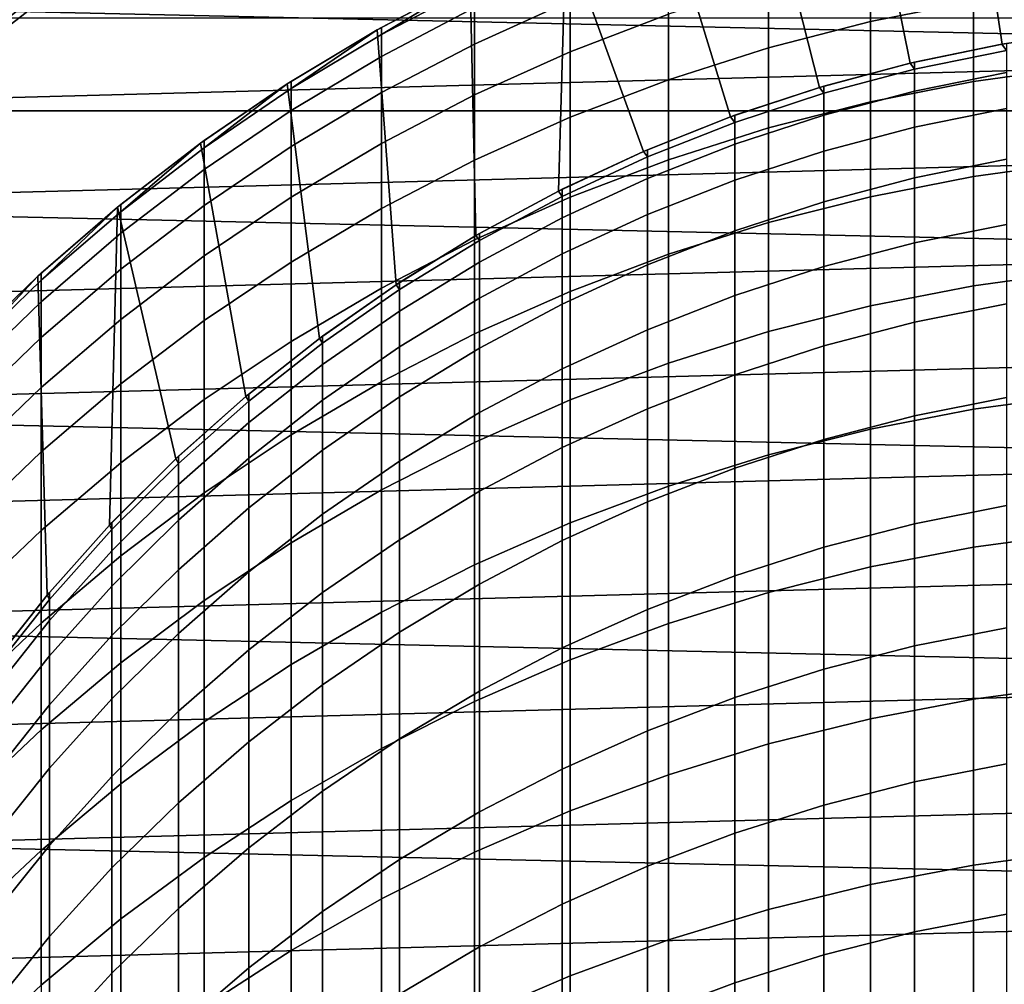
# Model space of a CAD drawing. Header units: metres. Extents: x -28 to 70, y -218 to 28.
# Tile 285 of 463: x -7.2 to -1.58, y 3.69 to 9.2. Entities that reach past the tile are written whole.
import ezdxf

# ---------------------------------------------------------------- set-up
doc = ezdxf.new("R2010")
doc.units = ezdxf.units.M
doc.layers.add('solid_10_261_432_XXX', color=7, linetype='CONTINUOUS')

msp = doc.modelspace()

# ---------------------------------------------------------------- linework, layer by layer
at = {"layer": 'solid_10_261_432_XXX'}
for points in [[(-25.28702, 10.80817, -5), (25.74646, 9.662806, -5), (26.154049, 8.497979, -5), (-25.74646, 9.662806, -5)], [(-1.068092, 9.137789, 235.800003), (-1.5975, 9.060243, 235.800003), (-1.790391, 10.346231, 235.800003), (-1.196975, 10.43155, 235.800003)], [(-1.5975, 9.060243, 235.800003), (-2.121712, 8.952003, 235.800003), (-2.378282, 10.227109, 235.800003), (-1.790391, 10.346231, 235.800003)], [(-2.121712, 8.952003, 235.800003), (-2.638545, 8.813518, 235.800003), (-2.958127, 10.074696, 235.800003), (-2.378282, 10.227109, 235.800003)], [(-2.638545, 8.813518, 235.800003), (-3.146645, 8.64515, 235.800003), (-3.52855, 9.889355, 235.800003), (-2.958127, 10.074696, 235.800003)], [(-3.146645, 8.64515, 235.800003), (-3.643899, 8.447603, 235.800003), (-4.087319, 9.671807, 235.800003), (-3.52855, 9.889355, 235.800003)], [(-7.370589, 9.469658, 194), (-7.106839, 9.669166, 194), (-6.930024, 9.42681, 194), (-7.438871, 9.030681, 194)], [(-4.128985, 8.221401, 235.800003), (-4.6, 7.967434, 235.800003), (-4.63283, 9.422679, 235.800003), (-4.087319, 9.671807, 235.800003)], [(-3.643899, 8.447603, 235.800003), (-4.128985, 8.221401, 235.800003), (-4.087319, 9.671807, 235.800003)], [(-2.348998, 9.564831, 397.926636), (-2.348998, 9.189088, 400.94101), (-1.760336, 9.305486, 400.957153), (-1.760336, 9.681629, 397.939545)], [(-25.74646, 9.662806, -5), (26.154049, 8.497979, -5), (26.508976, 7.316027, -5), (-26.154049, 8.497979, -5)], [(-7.070193, 9.619344, 193.882446), (-7.589365, 9.215257, 193.882446), (-7.572914, 9.19528, 193.911987), (-7.054867, 9.598493, 193.911987)], [(-7.054867, 9.598493, 193.911987), (-7.572914, 9.19528, 193.911987), (-7.554148, 9.172495, 193.937912), (-7.037385, 9.574708, 193.937912)], [(-7.037385, 9.574708, 193.937912), (-7.554148, 9.172495, 193.937912), (-7.533391, 9.147291, 193.959747), (-7.018048, 9.548399, 193.959747)], [(-2.929983, 9.414787, 397.910034), (-2.929983, 9.039559, 400.920288), (-2.348998, 9.189088, 400.94101), (-2.348998, 9.564831, 397.926636)], [(-7.018048, 9.548399, 193.959747), (-7.533391, 9.147291, 193.959747), (-7.510998, 9.120101, 193.977127), (-6.997187, 9.520016, 193.977127)], [(-6.997187, 9.520016, 193.977127), (-7.510998, 9.120101, 193.977127), (-7.487353, 9.09139, 193.989761), (-6.97516, 9.490047, 193.989761)], [(-4.608047, 9.268649, 391.828522), (-4.608047, 9.061049, 394.837067), (-4.061356, 9.308114, 394.857513), (-4.061356, 9.516185, 391.842163)], [(-4.061356, 9.308114, 394.857513), (-4.061356, 9.017036, 397.865997), (-3.501391, 9.231991, 397.889801), (-3.501391, 9.523643, 394.875397)], [(-6.97516, 9.490047, 193.989761), (-7.487353, 9.09139, 193.989761), (-7.462862, 9.061651, 193.997437), (-6.952343, 9.459003, 193.997437)], [(-7.438871, 9.030681, 194), (-6.930024, 9.42681, 194), (-6.952343, 9.459003, 193.997437), (-7.462862, 9.061651, 193.997437)], [(-5.139678, 9.156075, 385.799988), (-4.632822, 9.422684, 385.799988), (-4.63283, 9.422679, 235.800003), (-5.163232, 9.142815, 235.800003)], [(-4.6, 7.967434, 235.800003), (-5.05545, 7.686507, 235.800003), (-5.163232, 9.142815, 235.800003), (-4.63283, 9.422679, 235.800003)], [(-4.608047, 9.393272, 388.815399), (-4.608047, 9.434824, 385.799988), (-4.632822, 9.422684, 385.799988), (-5.139678, 9.114629, 388.807709)], [(-5.139678, 9.114629, 388.807709), (-4.632822, 9.422684, 385.799988), (-5.139678, 9.156075, 385.799988)], [(-5.139678, 9.114629, 388.807709), (-5.139678, 8.990323, 391.813171), (-4.608047, 9.268649, 391.828522), (-4.608047, 9.393272, 388.815399)], [(-3.501391, 9.231991, 397.889801), (-3.501391, 8.857389, 400.89502), (-2.929983, 9.039559, 400.920288), (-2.929983, 9.414787, 397.910034)], [(-1.760336, 9.305486, 400.957153), (-1.760336, 8.846338, 403.963226), (-1.16592, 8.928877, 403.97702), (-1.16592, 9.388373, 400.968658)], [(-4.608047, 9.061049, 394.837067), (-4.608047, 8.770629, 397.838745), (-4.061356, 9.017036, 397.865997), (-4.061356, 9.308114, 394.857513)], [(-2.348998, 9.189088, 400.94101), (-2.348998, 8.73043, 403.943909), (-1.760336, 8.846338, 403.963226), (-1.760336, 9.305486, 400.957153)], [(-5.139678, 8.990323, 391.813171), (-5.139678, 8.783252, 394.814026), (-4.608047, 9.061049, 394.837067), (-4.608047, 9.268649, 391.828522)], [(-4.061356, 9.017036, 397.865997), (-4.061356, 8.643173, 400.865326), (-3.501391, 8.857389, 400.89502), (-3.501391, 9.231991, 397.889801)], [(9.596316, 9.20873, 235.5), (-9.596246, 9.208803, 235.5), (-10.076961, 8.680141, 235.5)], [(10.077027, 8.680064, 235.5), (9.596316, 9.20873, 235.5), (-10.076961, 8.680141, 235.5)], [(-2.929983, 9.039559, 400.920288), (-2.929983, 8.581529, 403.919067), (-2.348998, 8.73043, 403.943909), (-2.348998, 9.189088, 400.94101)], [(-5.163196, 9.142834, 385.799988), (-5.163232, 9.142815, 235.800003), (-5.676692, 8.833184, 235.800003), (-5.65451, 8.847402, 385.799988)], [(-5.05545, 7.686507, 235.800003), (-5.493889, 7.379511, 235.800003), (-5.676692, 8.833184, 235.800003), (-5.163232, 9.142815, 235.800003)], [(-5.139678, 9.114629, 388.807709), (-5.139678, 9.156075, 385.799988), (-5.163196, 9.142834, 385.799988), (-5.65451, 8.806073, 388.799225)], [(-5.65451, 8.806073, 388.799225), (-5.163196, 9.142834, 385.799988), (-5.65451, 8.847402, 385.799988)], [(-5.65451, 8.806073, 388.799225), (-5.65451, 8.682118, 391.796173), (-5.139678, 8.990323, 391.813171), (-5.139678, 9.114629, 388.807709)], [(-5.163196, 9.142834, 385.799988), (-5.139678, 9.156075, 385.799988), (-5.163232, 9.142815, 235.800003)], [(-1.597563, 9.060231, 385.799988), (-1.5975, 9.060243, 235.800003), (-1.068092, 9.137789, 235.800003), (-1.571201, 9.06484, 385.799988)], [(-5.139678, 8.783252, 394.814026), (-5.139678, 8.493571, 397.808075), (-4.608047, 8.770629, 397.838745), (-4.608047, 9.061049, 394.837067)], [(-2.096138, 8.958025, 385.799988), (-2.121666, 8.952013, 385.799988), (-2.121712, 8.952003, 235.800003), (-1.5975, 9.060243, 235.800003)], [(-1.597563, 9.060231, 385.799988), (-2.096138, 8.958025, 385.799988), (-1.5975, 9.060243, 235.800003)], [(-2.096138, 8.916654, 388.802277), (-2.096138, 8.958025, 385.799988), (-1.597563, 9.060231, 385.799988), (-1.571201, 9.023429, 388.805206)], [(-1.571201, 9.023429, 388.805206), (-1.597563, 9.060231, 385.799988), (-1.571201, 9.06484, 385.799988)], [(-4.608047, 8.770629, 397.838745), (-4.608047, 8.39761, 400.831268), (-4.061356, 8.643173, 400.865326), (-4.061356, 9.017036, 397.865997)], [(-3.501391, 8.857389, 400.89502), (-3.501391, 8.400124, 403.888794), (-2.929983, 8.581529, 403.919067), (-2.929983, 9.039559, 400.920288)], [(-1.571201, 9.023429, 388.805206), (-1.571201, 8.899227, 391.808136), (-2.096138, 8.792574, 391.802246), (-2.096138, 8.916654, 388.802277)], [(-5.65451, 8.682118, 391.796173), (-5.65451, 8.475633, 394.788544), (-5.139678, 8.783252, 394.814026), (-5.139678, 8.990323, 391.813171)], [(-2.63859, 8.813503, 385.799988), (-2.638545, 8.813518, 235.800003), (-2.121712, 8.952003, 235.800003), (-2.613968, 8.820837, 385.799988)], [(-2.121666, 8.952013, 385.799988), (-2.613968, 8.820837, 385.799988), (-2.121712, 8.952003, 235.800003)], [(-2.613968, 8.779519, 388.798492), (-2.613968, 8.820837, 385.799988), (-2.121666, 8.952013, 385.799988), (-2.096138, 8.916654, 388.802277)], [(-2.096138, 8.916654, 388.802277), (-2.121666, 8.952013, 385.799988), (-2.096138, 8.958025, 385.799988)], [(-2.096138, 8.916654, 388.802277), (-2.096138, 8.792574, 391.802246), (-2.613968, 8.655595, 391.794708), (-2.613968, 8.779519, 388.798492)], [(-1.571201, 8.899227, 391.808136), (-1.571201, 8.692328, 394.806488), (-2.096138, 8.585877, 394.797668), (-2.096138, 8.792574, 391.802246)], [(-1.760336, 8.846338, 403.963226), (-1.760336, 8.304534, 406.955536), (-1.16592, 8.386662, 406.971588), (-1.16592, 8.928877, 403.97702)], [(-5.493889, 7.379511, 235.800003), (-5.913597, 7.04765, 235.800003), (-6.171822, 8.494623, 235.800003), (-5.676692, 8.833184, 235.800003)], [(-6.150862, 8.509811, 385.799988), (-5.676729, 8.833162, 385.799988), (-5.676692, 8.833184, 235.800003), (-6.171822, 8.494623, 235.800003)], [(-5.65451, 8.806073, 388.799225), (-5.65451, 8.847402, 385.799988), (-5.676729, 8.833162, 385.799988), (-6.150862, 8.468611, 388.789917)], [(-6.150862, 8.468611, 388.789917), (-5.676729, 8.833162, 385.799988), (-6.150862, 8.509811, 385.799988)], [(-5.676729, 8.833162, 385.799988), (-5.65451, 8.847402, 385.799988), (-5.676692, 8.833184, 235.800003)], [(-4.061356, 8.643173, 400.865326), (-4.061356, 8.186807, 403.85318), (-3.501391, 8.400124, 403.888794), (-3.501391, 8.857389, 400.89502)], [(-2.348998, 8.73043, 403.943909), (-2.348998, 8.189201, 406.933014), (-1.760336, 8.304534, 406.955536), (-1.760336, 8.846338, 403.963226)], [(-6.150862, 8.468611, 388.789917), (-6.150862, 8.345041, 391.777557), (-5.65451, 8.682118, 391.796173), (-5.65451, 8.806073, 388.799225)], [(-5.65451, 8.475633, 394.788544), (-5.65451, 8.186771, 397.774109), (-5.139678, 8.493571, 397.808075), (-5.139678, 8.783252, 394.814026)], [(-5.139678, 8.493571, 397.808075), (-5.139678, 8.121503, 400.792969), (-4.608047, 8.39761, 400.831268), (-4.608047, 8.770629, 397.838745)], [(-3.122935, 8.653744, 385.799988), (-3.146585, 8.645172, 385.799988), (-3.146645, 8.64515, 235.800003), (-2.638545, 8.813518, 235.800003)], [(-2.63859, 8.813503, 385.799988), (-3.122935, 8.653744, 385.799988), (-2.638545, 8.813518, 235.800003)], [(-3.122935, 8.612489, 388.793884), (-3.122935, 8.653744, 385.799988), (-2.63859, 8.813503, 385.799988), (-2.613968, 8.779519, 388.798492)], [(-2.613968, 8.779519, 388.798492), (-2.613968, 8.655595, 391.794708), (-3.122935, 8.488754, 391.785492), (-3.122935, 8.612489, 388.793884)], [(-2.613968, 8.779519, 388.798492), (-2.63859, 8.813503, 385.799988), (-2.613968, 8.820837, 385.799988)], [(-2.096138, 8.792574, 391.802246), (-2.096138, 8.585877, 394.797668), (-2.613968, 8.449159, 394.786346), (-2.613968, 8.655595, 391.794708)], [(-2.929983, 8.581529, 403.919067), (-2.929983, 8.041042, 406.904053), (-2.348998, 8.189201, 406.933014), (-2.348998, 8.73043, 403.943909)], [(10.077027, 8.680064, 235.5), (-10.528621, 8.126385, 235.5), (-10.949876, 7.549186, 235.5), (10.528684, 8.126303, 235.5)], [(10.077027, 8.680064, 235.5), (-10.076961, 8.680141, 235.5), (-10.528621, 8.126385, 235.5)], [(-6.150862, 8.345041, 391.777557), (-6.150862, 8.139195, 394.760681), (-5.65451, 8.475633, 394.788544), (-5.65451, 8.682118, 391.796173)], [(-2.613968, 8.655595, 391.794708), (-2.613968, 8.449159, 394.786346), (-3.122935, 8.282636, 394.772552), (-3.122935, 8.488754, 391.785492)], [(-1.571201, 8.692328, 394.806488), (-1.571201, 8.40289, 397.798035), (-2.096138, 8.296723, 397.786285), (-2.096138, 8.585877, 394.797668)], [(-4.608047, 8.39761, 400.831268), (-4.608047, 7.942276, 403.812378), (-4.061356, 8.186807, 403.85318), (-4.061356, 8.643173, 400.865326)], [(-3.621314, 8.45731, 385.799988), (-3.643934, 8.447588, 385.799988), (-3.643899, 8.447603, 235.800003), (-3.146645, 8.64515, 235.800003)], [(-3.146585, 8.645172, 385.799988), (-3.621314, 8.45731, 385.799988), (-3.146645, 8.64515, 235.800003)], [(-3.621314, 8.416129, 388.788483), (-3.621314, 8.45731, 385.799988), (-3.146585, 8.645172, 385.799988), (-3.122935, 8.612489, 388.793884)], [(-3.122935, 8.612489, 388.793884), (-3.122935, 8.488754, 391.785492), (-3.621314, 8.292619, 391.774658), (-3.621314, 8.416129, 388.788483)], [(-3.122935, 8.612489, 388.793884), (-3.146585, 8.645172, 385.799988), (-3.122935, 8.653744, 385.799988)], [(-3.501391, 8.400124, 403.888794), (-3.501391, 7.86054, 406.868805), (-2.929983, 8.041042, 406.904053), (-2.929983, 8.581529, 403.919067)], [(-2.096138, 8.585877, 394.797668), (-2.096138, 8.296723, 397.786285), (-2.613968, 8.160369, 397.771179), (-2.613968, 8.449159, 394.786346)], [(-26.154049, 8.497979, -5), (26.508976, 7.316027, -5), (26.810513, 6.119348, -5), (-26.508976, 7.316027, -5)], [(-6.171745, 8.494678, 385.799988), (-6.171822, 8.494623, 235.800003), (-6.646562, 8.128542, 235.800003), (-6.627111, 8.144409, 385.799988)], [(-5.913597, 7.04765, 235.800003), (-6.313457, 6.691805, 235.800003), (-6.646562, 8.128542, 235.800003), (-6.171822, 8.494623, 235.800003)], [(-6.150862, 8.468611, 388.789917), (-6.150862, 8.509811, 385.799988), (-6.171745, 8.494678, 385.799988), (-6.627111, 8.103348, 388.779846)], [(-6.627111, 8.103348, 388.779846), (-6.171745, 8.494678, 385.799988), (-6.627111, 8.144409, 385.799988)], [(-6.171745, 8.494678, 385.799988), (-6.150862, 8.509811, 385.799988), (-6.171822, 8.494623, 235.800003)], [(-5.65451, 8.186771, 397.774109), (-5.65451, 7.815755, 400.75058), (-5.139678, 8.121503, 400.792969), (-5.139678, 8.493571, 397.808075)], [(-3.122935, 8.488754, 391.785492), (-3.122935, 8.282636, 394.772552), (-3.621314, 8.086873, 394.756348), (-3.621314, 8.292619, 391.774658)], [(-6.627111, 8.103348, 388.779846), (-6.627111, 7.980194, 391.757446), (-6.150862, 8.345041, 391.777557), (-6.150862, 8.468611, 388.789917)], [(-6.150862, 8.139195, 394.760681), (-6.150862, 7.851231, 397.736969), (-5.65451, 8.186771, 397.774109), (-5.65451, 8.475633, 394.788544)], [(-4.107415, 8.232202, 385.799988), (-4.128953, 8.22142, 385.799988), (-4.128985, 8.221401, 235.800003), (-3.643899, 8.447603, 235.800003)], [(-3.643934, 8.447588, 385.799988), (-4.107415, 8.232202, 385.799988), (-3.643899, 8.447603, 235.800003)], [(-4.107415, 8.191107, 388.782257), (-4.107415, 8.232202, 385.799988), (-3.643934, 8.447588, 385.799988), (-3.621314, 8.416129, 388.788483)], [(-3.621314, 8.416129, 388.788483), (-3.643934, 8.447588, 385.799988), (-3.621314, 8.45731, 385.799988)], [(-2.613968, 8.449159, 394.786346), (-2.613968, 8.160369, 397.771179), (-3.122935, 7.994289, 397.752808), (-3.122935, 8.282636, 394.772552)], [(-5.139678, 8.121503, 400.792969), (-5.139678, 7.667328, 403.76651), (-4.608047, 7.942276, 403.812378), (-4.608047, 8.39761, 400.831268)], [(-3.621314, 8.416129, 388.788483), (-3.621314, 8.292619, 391.774658), (-4.107415, 8.067853, 391.762268), (-4.107415, 8.191107, 388.782257)], [(-4.061356, 8.186807, 403.85318), (-4.061356, 7.648285, 406.827332), (-3.501391, 7.86054, 406.868805), (-3.501391, 8.400124, 403.888794)], [(-1.571201, 8.40289, 397.798035), (-1.571201, 8.031133, 400.780457), (-2.096138, 7.92533, 400.765778), (-2.096138, 8.296723, 397.786285)], [(-1.760336, 8.304534, 406.955536), (-1.760336, 7.680484, 409.931763), (-1.16592, 7.762139, 409.950073), (-1.16592, 8.386662, 406.971588)], [(-6.627111, 7.980194, 391.757446), (-6.627111, 7.775041, 394.730499), (-6.150862, 8.139195, 394.760681), (-6.150862, 8.345041, 391.777557)], [(-3.621314, 8.292619, 391.774658), (-3.621314, 8.086873, 394.756348), (-4.107415, 7.862534, 394.737732), (-4.107415, 8.067853, 391.762268)], [(-3.122935, 8.282636, 394.772552), (-3.122935, 7.994289, 397.752808), (-3.621314, 7.799047, 397.731201), (-3.621314, 8.086873, 394.756348)], [(-2.096138, 8.296723, 397.786285), (-2.096138, 7.92533, 400.765778), (-2.613968, 7.789443, 400.746918), (-2.613968, 8.160369, 397.771179)], [(-2.348998, 8.189201, 406.933014), (-2.348998, 7.565817, 409.906067), (-1.760336, 7.680484, 409.931763), (-1.760336, 8.304534, 406.955536)], [(-4.57959, 7.979183, 385.799988), (-4.6, 7.967434, 385.799988), (-4.6, 7.967434, 235.800003), (-4.128985, 8.221401, 235.800003)], [(-4.128953, 8.22142, 385.799988), (-4.57959, 7.979183, 385.799988), (-4.128985, 8.221401, 235.800003)], [(-4.57959, 7.938184, 388.775299), (-4.57959, 7.979183, 385.799988), (-4.128953, 8.22142, 385.799988), (-4.107415, 8.191107, 388.782257)], [(-4.107415, 8.191107, 388.782257), (-4.128953, 8.22142, 385.799988), (-4.107415, 8.232202, 385.799988)], [(-6.150862, 7.851231, 397.736969), (-6.150862, 7.481365, 400.704224), (-5.65451, 7.815755, 400.75058), (-5.65451, 8.186771, 397.774109)], [(-4.608047, 7.942276, 403.812378), (-4.608047, 7.404971, 406.779816), (-4.061356, 7.648285, 406.827332), (-4.061356, 8.186807, 403.85318)], [(-4.107415, 8.191107, 388.782257), (-4.107415, 8.067853, 391.762268), (-4.57959, 7.815218, 391.748322), (-4.57959, 7.938184, 388.775299)], [(-2.613968, 8.160369, 397.771179), (-2.613968, 7.789443, 400.746918), (-3.122935, 7.623933, 400.723969), (-3.122935, 7.994289, 397.752808)], [(-2.929983, 8.041042, 406.904053), (-2.929983, 7.418511, 409.873047), (-2.348998, 7.565817, 409.906067), (-2.348998, 8.189201, 406.933014)], [(10.528684, 8.126303, 235.5), (-10.949876, 7.549186, 235.5), (-11.339507, 6.950221, 235.5), (10.949935, 7.549101, 235.5)], [(-6.691805, 6.313457, 235.800003), (-7.04765, 5.913597, 235.800003), (-7.099901, 7.73572, 235.800003), (-6.646562, 8.128542, 235.800003)], [(-7.0817, 7.752388, 385.799988), (-6.646631, 8.128487, 385.799988), (-6.646562, 8.128542, 235.800003), (-7.099901, 7.73572, 235.800003)], [(-6.627111, 8.103348, 388.779846), (-6.627111, 8.144409, 385.799988), (-6.646631, 8.128487, 385.799988), (-7.0817, 7.711475, 388.769043)], [(-7.0817, 7.711475, 388.769043), (-6.646631, 8.128487, 385.799988), (-7.0817, 7.752388, 385.799988)], [(-7.0817, 7.711475, 388.769043), (-7.0817, 7.588768, 391.73584), (-6.627111, 7.980194, 391.757446), (-6.627111, 8.103348, 388.779846)], [(-6.313457, 6.691805, 235.800003), (-6.691805, 6.313457, 235.800003), (-6.646562, 8.128542, 235.800003)], [(-6.646631, 8.128487, 385.799988), (-6.627111, 8.144409, 385.799988), (-6.646562, 8.128542, 235.800003)], [(-6.627111, 7.775041, 394.730499), (-6.627111, 7.488046, 397.696777), (-6.150862, 7.851231, 397.736969), (-6.150862, 8.139195, 394.760681)], [(-5.65451, 7.815755, 400.75058), (-5.65451, 7.362864, 403.715698), (-5.139678, 7.667328, 403.76651), (-5.139678, 8.121503, 400.792969)], [(-4.107415, 8.067853, 391.762268), (-4.107415, 7.862534, 394.737732), (-4.57959, 7.610379, 394.716858), (-4.57959, 7.815218, 391.748322)], [(-3.621314, 8.086873, 394.756348), (-3.621314, 7.799047, 397.731201), (-4.107415, 7.575305, 397.706421), (-4.107415, 7.862534, 394.737732)], [(-3.501391, 7.86054, 406.868805), (-3.501391, 7.239049, 409.832825), (-2.929983, 7.418511, 409.873047), (-2.929983, 8.041042, 406.904053)], [(-7.0817, 7.588768, 391.73584), (-7.0817, 7.384359, 394.69812), (-6.627111, 7.775041, 394.730499), (-6.627111, 7.980194, 391.757446)], [(-3.122935, 7.994289, 397.752808), (-3.122935, 7.623933, 400.723969), (-3.621314, 7.42936, 400.696991), (-3.621314, 7.799047, 397.731201)], [(-1.571201, 8.031133, 400.780457), (-1.571201, 7.577338, 403.751495), (-2.096138, 7.471979, 403.733887), (-2.096138, 7.92533, 400.765778)], [(-5.139678, 7.667328, 403.76651), (-5.139678, 7.131393, 406.726379), (-4.608047, 7.404971, 406.779816), (-4.608047, 7.942276, 403.812378)], [(-5.036238, 7.699111, 385.799988), (-5.055482, 7.686488, 385.799988), (-5.05545, 7.686507, 235.800003), (-4.6, 7.967434, 235.800003)], [(-4.6, 7.967434, 385.799988), (-5.036238, 7.699111, 385.799988), (-4.6, 7.967434, 235.800003)], [(-5.036238, 7.658218, 388.767578), (-5.036238, 7.699111, 385.799988), (-4.6, 7.967434, 385.799988), (-4.57959, 7.938184, 388.775299)], [(-4.57959, 7.938184, 388.775299), (-4.57959, 7.815218, 391.748322), (-5.036238, 7.535572, 391.73291), (-5.036238, 7.658218, 388.767578)], [(-4.57959, 7.938184, 388.775299), (-4.6, 7.967434, 385.799988), (-4.57959, 7.979183, 385.799988)], [(-2.096138, 7.92533, 400.765778), (-2.096138, 7.471979, 403.733887), (-2.613968, 7.336663, 403.711334), (-2.613968, 7.789443, 400.746918)], [(-6.627111, 7.488046, 397.696777), (-6.627111, 7.119425, 400.654022), (-6.150862, 7.481365, 400.704224), (-6.150862, 7.851231, 397.736969)], [(-6.150862, 7.481365, 400.704224), (-6.150862, 7.029879, 403.660126), (-5.65451, 7.362864, 403.715698), (-5.65451, 7.815755, 400.75058)], [(-4.57959, 7.815218, 391.748322), (-4.57959, 7.610379, 394.716858), (-5.036238, 7.331264, 394.693726), (-5.036238, 7.535572, 391.73291)], [(-4.107415, 7.862534, 394.737732), (-4.107415, 7.575305, 397.706421), (-4.57959, 7.323822, 397.678589), (-4.57959, 7.610379, 394.716858)], [(-4.061356, 7.648285, 406.827332), (-4.061356, 7.028018, 409.785553), (-3.501391, 7.239049, 409.832825), (-3.501391, 7.86054, 406.868805)], [(-7.0817, 7.384359, 394.69812), (-7.0817, 7.098404, 397.653656), (-6.627111, 7.488046, 397.696777), (-6.627111, 7.775041, 394.730499)], [(-3.621314, 7.799047, 397.731201), (-3.621314, 7.42936, 400.696991), (-4.107415, 7.206386, 400.666077), (-4.107415, 7.575305, 397.706421)], [(-2.613968, 7.789443, 400.746918), (-2.613968, 7.336663, 403.711334), (-3.122935, 7.171848, 403.683807), (-3.122935, 7.623933, 400.723969)], [(-1.760336, 7.680484, 409.931763), (-1.760336, 6.974664, 412.889679), (-1.16592, 7.055784, 412.910217), (-1.16592, 7.762139, 409.950073)], [(-7.099836, 7.735782, 385.799988), (-7.099901, 7.73572, 235.800003), (-7.529831, 7.317898, 235.800003), (-7.513144, 7.33503, 385.799988)], [(-7.04765, 5.913597, 235.800003), (-7.379511, 5.493889, 235.800003), (-7.529831, 7.317898, 235.800003), (-7.099901, 7.73572, 235.800003)], [(-7.0817, 7.711475, 388.769043), (-7.0817, 7.752388, 385.799988), (-7.099836, 7.735782, 385.799988), (-7.513144, 7.294275, 388.757538)], [(-7.513144, 7.294275, 388.757538), (-7.099836, 7.735782, 385.799988), (-7.513144, 7.33503, 385.799988)], [(-7.513144, 7.294275, 388.757538), (-7.513144, 7.172043, 391.71286), (-7.0817, 7.588768, 391.73584), (-7.0817, 7.711475, 388.769043)], [(-7.099836, 7.735782, 385.799988), (-7.0817, 7.752388, 385.799988), (-7.099901, 7.73572, 235.800003)], [(-5.65451, 7.362864, 403.715698), (-5.65451, 6.828444, 406.667206), (-5.139678, 7.131393, 406.726379), (-5.139678, 7.667328, 403.76651)], [(-5.475811, 7.392935, 385.799988), (-5.493859, 7.379533, 385.799988), (-5.493889, 7.379511, 235.800003), (-5.05545, 7.686507, 235.800003)], [(-5.055482, 7.686488, 385.799988), (-5.475811, 7.392935, 385.799988), (-5.05545, 7.686507, 235.800003)], [(-5.475811, 7.352159, 388.759155), (-5.475811, 7.392935, 385.799988), (-5.055482, 7.686488, 385.799988), (-5.036238, 7.658218, 388.767578)], [(-5.036238, 7.658218, 388.767578), (-5.036238, 7.535572, 391.73291), (-5.475811, 7.229861, 391.716034), (-5.475811, 7.352159, 388.759155)], [(-5.036238, 7.658218, 388.767578), (-5.055482, 7.686488, 385.799988), (-5.036238, 7.699111, 385.799988)], [(-4.608047, 7.404971, 406.779816), (-4.608047, 6.786105, 409.731323), (-4.061356, 7.028018, 409.785553), (-4.061356, 7.648285, 406.827332)], [(-2.348998, 7.565817, 409.906067), (-2.348998, 6.860748, 412.860809), (-1.760336, 6.974664, 412.889679), (-1.760336, 7.680484, 409.931763)], [(-7.513144, 7.172043, 391.71286), (-7.513144, 6.968426, 394.663666), (-7.0817, 7.384359, 394.69812), (-7.0817, 7.588768, 391.73584)], [(-4.57959, 7.610379, 394.716858), (-4.57959, 7.323822, 397.678589), (-5.036238, 7.04545, 397.647797), (-5.036238, 7.331264, 394.693726)], [(-3.122935, 7.623933, 400.723969), (-3.122935, 7.171848, 403.683807), (-3.621314, 6.978093, 403.651489), (-3.621314, 7.42936, 400.696991)], [(10.949935, 7.549101, 235.5), (-11.339507, 6.950221, 235.5), (-11.696429, 6.331155, 235.5), (11.33956, 6.950134, 235.5)], [(-5.036238, 7.535572, 391.73291), (-5.036238, 7.331264, 394.693726), (-5.475811, 7.026134, 394.668427), (-5.475811, 7.229861, 391.716034)], [(-4.107415, 7.575305, 397.706421), (-4.107415, 7.206386, 400.666077), (-4.57959, 6.955765, 400.631317), (-4.57959, 7.323822, 397.678589)], [(-2.929983, 7.418511, 409.873047), (-2.929983, 6.714408, 412.823761), (-2.348998, 6.860748, 412.860809), (-2.348998, 7.565817, 409.906067)], [(-1.571201, 7.577338, 403.751495), (-1.571201, 7.04185, 406.708893), (-2.096138, 6.937016, 406.688416), (-2.096138, 7.471979, 403.733887)], [(-7.0817, 7.098404, 397.653656), (-7.0817, 6.73112, 400.600159), (-6.627111, 7.119425, 400.654022), (-6.627111, 7.488046, 397.696777)], [(-6.627111, 7.119425, 400.654022), (-6.627111, 6.66946, 403.599976), (-6.150862, 7.029879, 403.660126), (-6.150862, 7.481365, 400.704224)], [(-3.621314, 7.42936, 400.696991), (-3.621314, 6.978093, 403.651489), (-4.107415, 6.756055, 403.614441), (-4.107415, 7.206386, 400.666077)], [(-3.501391, 7.239049, 409.832825), (-3.501391, 6.536123, 412.778625), (-2.929983, 6.714408, 412.823761), (-2.929983, 7.418511, 409.873047)], [(-2.096138, 7.471979, 403.733887), (-2.096138, 6.937016, 406.688416), (-2.613968, 6.802373, 406.662109), (-2.613968, 7.336663, 403.711334)], [(-7.513144, 6.968426, 394.663666), (-7.513144, 6.683578, 397.607727), (-7.0817, 7.098404, 397.653656), (-7.0817, 7.384359, 394.69812)], [(-6.150862, 7.029879, 403.660126), (-6.150862, 6.497117, 406.602478), (-5.65451, 6.828444, 406.667206), (-5.65451, 7.362864, 403.715698)], [(-5.913646, 7.047609, 385.799988), (-5.913597, 7.04765, 235.800003), (-5.493889, 7.379511, 235.800003), (-5.896819, 7.061695, 385.799988)], [(-5.493859, 7.379533, 385.799988), (-5.896819, 7.061695, 385.799988), (-5.493889, 7.379511, 235.800003)], [(-5.896819, 7.021044, 388.75), (-5.896819, 7.061695, 385.799988), (-5.493859, 7.379533, 385.799988), (-5.475811, 7.352159, 388.759155)], [(-5.475811, 7.352159, 388.759155), (-5.493859, 7.379533, 385.799988), (-5.475811, 7.392935, 385.799988)], [(-5.139678, 7.131393, 406.726379), (-5.139678, 6.514103, 409.67038), (-4.608047, 6.786105, 409.731323), (-4.608047, 7.404971, 406.779816)], [(-26.508976, 7.316027, -5), (26.810513, 6.119348, -5), (27.058064, 4.910316, -5), (-26.810513, 6.119348, -5)], [(-5.475811, 7.352159, 388.759155), (-5.475811, 7.229861, 391.716034), (-5.896819, 6.899123, 391.697784), (-5.896819, 7.021044, 388.75)], [(-5.036238, 7.331264, 394.693726), (-5.036238, 7.04545, 397.647797), (-5.475811, 6.741133, 397.614105), (-5.475811, 7.026134, 394.668427)], [(-4.57959, 7.323822, 397.678589), (-4.57959, 6.955765, 400.631317), (-5.036238, 6.678348, 400.592865), (-5.036238, 7.04545, 397.647797)], [(-2.613968, 7.336663, 403.711334), (-2.613968, 6.802373, 406.662109), (-3.122935, 6.638379, 406.630066), (-3.122935, 7.171848, 403.683807)], [(-5.475811, 7.229861, 391.716034), (-5.475811, 7.026134, 394.668427), (-5.896819, 6.696024, 394.641083), (-5.896819, 6.899123, 391.697784)], [(-4.107415, 7.206386, 400.666077), (-4.107415, 6.756055, 403.614441), (-4.57959, 6.506487, 403.572784), (-4.57959, 6.955765, 400.631317)], [(-4.061356, 7.028018, 409.785553), (-4.061356, 6.326474, 412.725525), (-3.501391, 6.536123, 412.778625), (-3.501391, 7.239049, 409.832825)], [(-3.122935, 7.171848, 403.683807), (-3.122935, 6.638379, 406.630066), (-3.621314, 6.445589, 406.592407), (-3.621314, 6.978093, 403.651489)], [(-7.513144, 6.683578, 397.607727), (-7.513144, 6.317717, 400.542847), (-7.0817, 6.73112, 400.600159), (-7.0817, 7.098404, 397.653656)], [(-7.0817, 6.73112, 400.600159), (-7.0817, 6.282786, 403.535461), (-6.627111, 6.66946, 403.599976), (-6.627111, 7.119425, 400.654022)], [(-5.65451, 6.828444, 406.667206), (-5.65451, 6.212901, 409.602875), (-5.139678, 6.514103, 409.67038), (-5.139678, 7.131393, 406.726379)], [(-6.627111, 6.66946, 403.599976), (-6.627111, 6.138492, 406.53244), (-6.150862, 6.497117, 406.602478), (-6.150862, 7.029879, 403.660126)], [(-6.297833, 6.706511, 385.799988), (-6.313423, 6.691837, 385.799988), (-6.313457, 6.691805, 235.800003), (-5.913597, 7.04765, 235.800003)], [(-5.913646, 7.047609, 385.799988), (-6.297833, 6.706511, 385.799988), (-5.913597, 7.04765, 235.800003)], [(-6.297833, 6.665996, 388.740234), (-6.297833, 6.706511, 385.799988), (-5.913646, 7.047609, 385.799988), (-5.896819, 7.021044, 388.75)], [(-5.896819, 7.021044, 388.75), (-5.913646, 7.047609, 385.799988), (-5.896819, 7.061695, 385.799988)], [(-5.475811, 7.026134, 394.668427), (-5.475811, 6.741133, 397.614105), (-5.896819, 6.411902, 397.577667), (-5.896819, 6.696024, 394.641083)], [(-5.036238, 7.04545, 397.647797), (-5.036238, 6.678348, 400.592865), (-5.475811, 6.375074, 400.550812), (-5.475811, 6.741133, 397.614105)], [(-4.608047, 6.786105, 409.731323), (-4.608047, 6.086147, 412.664673), (-4.061356, 6.326474, 412.725525), (-4.061356, 7.028018, 409.785553)], [(-1.571201, 7.04185, 406.708893), (-1.571201, 6.425076, 409.650421), (-2.096138, 6.320847, 409.627045), (-2.096138, 6.937016, 406.688416)], [(-1.760336, 6.974664, 412.889679), (-1.760336, 6.187609, 415.826996), (-1.16592, 6.268131, 415.849762), (-1.16592, 7.055784, 412.910217)], [(-5.896819, 7.021044, 388.75), (-5.896819, 6.899123, 391.697784), (-6.297833, 6.544479, 391.678223), (-6.297833, 6.665996, 388.740234)], [(-3.621314, 6.978093, 403.651489), (-3.621314, 6.445589, 406.592407), (-4.107415, 6.224656, 406.549255), (-4.107415, 6.756055, 403.614441)], [(-2.348998, 6.860748, 412.860809), (-2.348998, 6.074531, 415.795013), (-1.760336, 6.187609, 415.826996), (-1.760336, 6.974664, 412.889679)], [(11.33956, 6.950134, 235.5), (-11.696429, 6.331155, 235.5), (-12.019579, 5.693832, 235.5), (11.696478, 6.331065, 235.5)], [(-4.57959, 6.955765, 400.631317), (-4.57959, 6.506487, 403.572784), (-5.036238, 6.230235, 403.526703), (-5.036238, 6.678348, 400.592865)], [(-2.096138, 6.937016, 406.688416), (-2.096138, 6.320847, 409.627045), (-2.613968, 6.18698, 409.597046), (-2.613968, 6.802373, 406.662109)], [(-5.896819, 6.899123, 391.697784), (-5.896819, 6.696024, 394.641083), (-6.297833, 6.342054, 394.611755), (-6.297833, 6.544479, 391.678223)], [(-2.929983, 6.714408, 412.823761), (-2.929983, 5.929268, 415.753937), (-2.348998, 6.074531, 415.795013), (-2.348998, 6.860748, 412.860809)], [(-6.150862, 6.497117, 406.602478), (-6.150862, 5.883482, 409.529053), (-5.65451, 6.212901, 409.602875), (-5.65451, 6.828444, 406.667206)], [(-2.613968, 6.802373, 406.662109), (-2.613968, 6.18698, 409.597046), (-3.122935, 6.02393, 409.560516), (-3.122935, 6.638379, 406.630066)], [(-5.139678, 6.514103, 409.67038), (-5.139678, 5.815928, 412.596222), (-4.608047, 6.086147, 412.664673), (-4.608047, 6.786105, 409.731323)], [(-4.107415, 6.756055, 403.614441), (-4.107415, 6.224656, 406.549255), (-4.57959, 5.97633, 406.500763), (-4.57959, 6.506487, 403.572784)], [(-7.513144, 6.317717, 400.542847), (-7.513144, 5.871119, 403.466766), (-7.0817, 6.282786, 403.535461), (-7.0817, 6.73112, 400.600159)], [(-6.691837, 6.313423, 385.799988), (-6.691805, 6.313457, 235.800003), (-6.313457, 6.691805, 235.800003), (-6.677495, 6.32859, 385.799988)], [(-6.313423, 6.691837, 385.799988), (-6.677495, 6.32859, 385.799988), (-6.313457, 6.691805, 235.800003)], [(-6.677495, 6.288218, 388.729828), (-6.677495, 6.32859, 385.799988), (-6.313423, 6.691837, 385.799988), (-6.297833, 6.665996, 388.740234)], [(-6.297833, 6.665996, 388.740234), (-6.313423, 6.691837, 385.799988), (-6.297833, 6.706511, 385.799988)], [(-5.896819, 6.696024, 394.641083), (-5.896819, 6.411902, 397.577667), (-6.297833, 6.058875, 397.538605), (-6.297833, 6.342054, 394.611755)], [(-5.475811, 6.741133, 397.614105), (-5.475811, 6.375074, 400.550812), (-5.896819, 6.046973, 400.50531), (-5.896819, 6.411902, 397.577667)], [(-3.501391, 6.536123, 412.778625), (-3.501391, 5.752294, 415.703888), (-2.929983, 5.929268, 415.753937), (-2.929983, 6.714408, 412.823761)], [(-7.0817, 6.282786, 403.535461), (-7.0817, 5.753742, 406.457275), (-6.627111, 6.138492, 406.53244), (-6.627111, 6.66946, 403.599976)], [(-6.297833, 6.665996, 388.740234), (-6.297833, 6.544479, 391.678223), (-6.677495, 6.167132, 391.65741), (-6.677495, 6.288218, 388.729828)], [(-5.036238, 6.678348, 400.592865), (-5.036238, 6.230235, 403.526703), (-5.475811, 5.928236, 403.476288), (-5.475811, 6.375074, 400.550812)], [(-3.122935, 6.638379, 406.630066), (-3.122935, 6.02393, 409.560516), (-3.621314, 5.832251, 409.517548), (-3.621314, 6.445589, 406.592407)], [(-6.297833, 6.544479, 391.678223), (-6.297833, 6.342054, 394.611755), (-6.677495, 5.965424, 394.580536), (-6.677495, 6.167132, 391.65741)], [(-4.061356, 6.326474, 412.725525), (-4.061356, 5.544188, 415.64505), (-3.501391, 5.752294, 415.703888), (-3.501391, 6.536123, 412.778625)], [(-6.627111, 6.138492, 406.53244), (-6.627111, 5.526923, 409.449127), (-6.150862, 5.883482, 409.529053), (-6.150862, 6.497117, 406.602478)], [(-5.65451, 6.212901, 409.602875), (-5.65451, 5.5167, 412.520447), (-5.139678, 5.815928, 412.596222), (-5.139678, 6.514103, 409.67038)], [(-4.57959, 6.506487, 403.572784), (-4.57959, 5.97633, 406.500763), (-5.036238, 5.701453, 406.447052), (-5.036238, 6.230235, 403.526703)], [(-5.896819, 6.411902, 397.577667), (-5.896819, 6.046973, 400.50531), (-6.297833, 5.695156, 400.456512), (-6.297833, 6.058875, 397.538605)], [(-3.621314, 6.445589, 406.592407), (-3.621314, 5.832251, 409.517548), (-4.107415, 5.612591, 409.468323), (-4.107415, 6.224656, 406.549255)], [(-1.571201, 6.425076, 409.650421), (-1.571201, 5.727485, 412.573822), (-2.096138, 5.623938, 412.547607), (-2.096138, 6.320847, 409.627045)], [(-5.475811, 6.375074, 400.550812), (-5.475811, 5.928236, 403.476288), (-5.896819, 5.601512, 403.421783), (-5.896819, 6.046973, 400.50531)], [(11.696478, 6.331065, 235.5), (-12.019579, 5.693832, 235.5), (-12.308029, 5.04008, 235.5), (12.019623, 5.693739, 235.5)], [(-7.034518, 5.929212, 385.799988), (-7.047609, 5.913646, 385.799988), (-7.04765, 5.913597, 235.800003), (-6.691805, 6.313457, 235.800003)], [(-6.691837, 6.313423, 385.799988), (-7.034518, 5.929212, 385.799988), (-6.691805, 6.313457, 235.800003)], [(-7.034518, 5.888991, 388.718811), (-7.034518, 5.929212, 385.799988), (-6.691837, 6.313423, 385.799988), (-6.677495, 6.288218, 388.729828)], [(-6.677495, 6.288218, 388.729828), (-6.691837, 6.313423, 385.799988), (-6.677495, 6.32859, 385.799988)], [(-6.297833, 6.342054, 394.611755), (-6.297833, 6.058875, 397.538605), (-6.677495, 5.683248, 397.497009), (-6.677495, 5.965424, 394.580536)], [(-4.608047, 6.086147, 412.664673), (-4.608047, 5.305629, 415.577606), (-4.061356, 5.544188, 415.64505), (-4.061356, 6.326474, 412.725525)], [(-2.096138, 6.320847, 409.627045), (-2.096138, 5.623938, 412.547607), (-2.613968, 5.490949, 412.513947), (-2.613968, 6.18698, 409.597046)], [(-7.513144, 5.871119, 403.466766), (-7.513144, 5.344125, 406.377258), (-7.0817, 5.753742, 406.457275), (-7.0817, 6.282786, 403.535461)], [(-6.677495, 6.288218, 388.729828), (-6.677495, 6.167132, 391.65741), (-7.034518, 5.76836, 391.635406), (-7.034518, 5.888991, 388.718811)], [(-1.760336, 6.187609, 415.826996), (-1.760336, 5.319916, 418.741516), (-1.16592, 5.399781, 418.76651), (-1.16592, 6.268131, 415.849762)], [(-6.150862, 5.883482, 409.529053), (-6.150862, 5.18944, 412.437592), (-5.65451, 5.5167, 412.520447), (-5.65451, 6.212901, 409.602875)], [(-5.036238, 6.230235, 403.526703), (-5.036238, 5.701453, 406.447052), (-5.475811, 5.400957, 406.388367), (-5.475811, 5.928236, 403.476288)], [(-4.107415, 6.224656, 406.549255), (-4.107415, 5.612591, 409.468323), (-4.57959, 5.365696, 409.412994), (-4.57959, 5.97633, 406.500763)], [(-2.613968, 6.18698, 409.597046), (-2.613968, 5.490949, 412.513947), (-3.122935, 5.328968, 412.472931), (-3.122935, 6.02393, 409.560516)], [(-2.348998, 6.074531, 415.795013), (-2.348998, 5.207762, 418.706451), (-1.760336, 5.319916, 418.741516), (-1.760336, 6.187609, 415.826996)], [(-7.0817, 5.753742, 406.457275), (-7.0817, 5.144391, 409.363403), (-6.627111, 5.526923, 409.449127), (-6.627111, 6.138492, 406.53244)], [(-6.677495, 6.167132, 391.65741), (-6.677495, 5.965424, 394.580536), (-7.034518, 5.56741, 394.547577), (-7.034518, 5.76836, 391.635406)], [(-26.810513, 6.119348, -5), (27.058064, 4.910316, -5), (27.251122, 3.691395, -5), (-27.058064, 4.910316, -5)], [(-5.139678, 5.815928, 412.596222), (-5.139678, 5.037398, 415.50174), (-4.608047, 5.305629, 415.577606), (-4.608047, 6.086147, 412.664673)], [(-2.929983, 5.929268, 415.753937), (-2.929983, 5.063686, 418.661377), (-2.348998, 5.207762, 418.706451), (-2.348998, 6.074531, 415.795013)], [(-6.297833, 6.058875, 397.538605), (-6.297833, 5.695156, 400.456512), (-6.677495, 5.320817, 400.404602), (-6.677495, 5.683248, 397.497009)], [(-5.896819, 6.046973, 400.50531), (-5.896819, 5.601512, 403.421783), (-6.297833, 5.251173, 403.363312), (-6.297833, 5.695156, 400.456512)], [(-3.122935, 6.02393, 409.560516), (-3.122935, 5.328968, 412.472931), (-3.621314, 5.138545, 412.424683), (-3.621314, 5.832251, 409.517548)], [(-6.677495, 5.965424, 394.580536), (-6.677495, 5.683248, 397.497009), (-7.034518, 5.286294, 397.453094), (-7.034518, 5.56741, 394.547577)], [(-4.57959, 5.97633, 406.500763), (-4.57959, 5.365696, 409.412994), (-5.036238, 5.092403, 409.351746), (-5.036238, 5.701453, 406.447052)], [(-7.367691, 5.509731, 385.799988), (-7.379533, 5.493859, 385.799988), (-7.379511, 5.493889, 235.800003), (-7.04765, 5.913597, 235.800003)], [(-7.047609, 5.913646, 385.799988), (-7.367691, 5.509731, 385.799988), (-7.04765, 5.913597, 235.800003)], [(-7.367691, 5.46967, 388.707245), (-7.367691, 5.509731, 385.799988), (-7.047609, 5.913646, 385.799988), (-7.034518, 5.888991, 388.718811)], [(-7.034518, 5.888991, 388.718811), (-7.047609, 5.913646, 385.799988), (-7.034518, 5.929212, 385.799988)], [(-5.475811, 5.928236, 403.476288), (-5.475811, 5.400957, 406.388367), (-5.896819, 5.07586, 406.32486), (-5.896819, 5.601512, 403.421783)], [(-3.501391, 5.752294, 415.703888), (-3.501391, 4.888158, 418.606476), (-2.929983, 5.063686, 418.661377), (-2.929983, 5.929268, 415.753937)], [(-7.034518, 5.888991, 388.718811), (-7.034518, 5.76836, 391.635406), (-7.367691, 5.349516, 391.612305), (-7.367691, 5.46967, 388.707245)], [(-6.627111, 5.526923, 409.449127), (-6.627111, 4.835219, 412.34787), (-6.150862, 5.18944, 412.437592), (-6.150862, 5.883482, 409.529053)], [(-5.65451, 5.5167, 412.520447), (-5.65451, 4.740371, 415.417755), (-5.139678, 5.037398, 415.50174), (-5.139678, 5.815928, 412.596222)], [(-3.621314, 5.832251, 409.517548), (-3.621314, 5.138545, 412.424683), (-4.107415, 4.920325, 412.369446), (-4.107415, 5.612591, 409.468323)], [(-7.513144, 5.344125, 406.377258), (-7.513144, 4.737134, 409.272156), (-7.0817, 5.144391, 409.363403), (-7.0817, 5.753742, 406.457275)], [(-7.034518, 5.76836, 391.635406), (-7.034518, 5.56741, 394.547577), (-7.367691, 5.149362, 394.512939), (-7.367691, 5.349516, 391.612305)], [(-4.061356, 5.544188, 415.64505), (-4.061356, 4.681752, 418.541931), (-3.501391, 4.888158, 418.606476), (-3.501391, 5.752294, 415.703888)], [(12.019623, 5.693739, 235.5), (-12.308029, 5.04008, 235.5), (-12.56096, 4.371758, 235.5), (12.308068, 5.039984, 235.5)], [(-6.677495, 5.683248, 397.497009), (-6.677495, 5.320817, 400.404602), (-7.034518, 4.925224, 400.349762), (-7.034518, 5.286294, 397.453094)], [(-6.297833, 5.695156, 400.456512), (-6.297833, 5.251173, 403.363312), (-6.677495, 4.878407, 403.301117), (-6.677495, 5.320817, 400.404602)], [(-5.036238, 5.701453, 406.447052), (-5.036238, 5.092403, 409.351746), (-5.475811, 4.793638, 409.28479), (-5.475811, 5.400957, 406.388367)], [(-1.571201, 5.727485, 412.573822), (-1.571201, 4.949605, 415.476929), (-2.096138, 4.84682, 415.447845), (-2.096138, 5.623938, 412.547607)], [(-2.096138, 5.623938, 412.547607), (-2.096138, 4.84682, 415.447845), (-2.613968, 4.71481, 415.410522), (-2.613968, 5.490949, 412.513947)], [(-7.034518, 5.56741, 394.547577), (-7.034518, 5.286294, 397.453094), (-7.367691, 4.869359, 397.406952), (-7.367691, 5.149362, 394.512939)], [(-5.896819, 5.601512, 403.421783), (-5.896819, 5.07586, 406.32486), (-6.297833, 4.727265, 406.256775), (-6.297833, 5.251173, 403.363312)], [(-4.107415, 5.612591, 409.468323), (-4.107415, 4.920325, 412.369446), (-4.57959, 4.675048, 412.307312), (-4.57959, 5.365696, 409.412994)], [(-7.0817, 5.144391, 409.363403), (-7.0817, 4.455194, 412.251648), (-6.627111, 4.835219, 412.34787), (-6.627111, 5.526923, 409.449127)], [(-6.150862, 5.18944, 412.437592), (-6.150862, 4.415519, 415.325897), (-5.65451, 4.740371, 415.417755), (-5.65451, 5.5167, 412.520447)], [(-4.608047, 5.305629, 415.577606), (-4.608047, 4.445143, 418.467926), (-4.061356, 4.681752, 418.541931), (-4.061356, 5.544188, 415.64505)], [(-2.613968, 5.490949, 412.513947), (-2.613968, 4.71481, 415.410522), (-3.122935, 4.55402, 415.365051), (-3.122935, 5.328968, 412.472931)], [(-5.475811, 5.400957, 406.388367), (-5.475811, 4.793638, 409.28479), (-5.896819, 4.470414, 409.212372), (-5.896819, 5.07586, 406.32486)], [(-1.760336, 5.319916, 418.741516), (-1.760336, 4.372245, 421.631042), (-1.16592, 4.451391, 421.658203), (-1.16592, 5.399781, 418.76651)], [(-4.57959, 5.365696, 409.412994), (-4.57959, 4.675048, 412.307312), (-5.036238, 4.403547, 412.238556), (-5.036238, 5.092403, 409.351746)], [(-7.034518, 5.286294, 397.453094), (-7.034518, 4.925224, 400.349762), (-7.367691, 4.509719, 400.292145), (-7.367691, 4.869359, 397.406952)], [(-6.677495, 5.320817, 400.404602), (-6.677495, 4.878407, 403.301117), (-7.034518, 4.484476, 403.235382), (-7.034518, 4.925224, 400.349762)], [(-5.139678, 5.037398, 415.50174), (-5.139678, 4.179104, 418.384705), (-4.608047, 4.445143, 418.467926), (-4.608047, 5.305629, 415.577606)], [(-3.122935, 5.328968, 412.472931), (-3.122935, 4.55402, 415.365051), (-3.621314, 4.364998, 415.311615), (-3.621314, 5.138545, 412.424683)], [(-2.348998, 5.207762, 418.706451), (-2.348998, 4.2611, 421.592896), (-1.760336, 4.372245, 421.631042), (-1.760336, 5.319916, 418.741516)], [(-6.297833, 5.251173, 403.363312), (-6.297833, 4.727265, 406.256775), (-6.677495, 4.356354, 406.184326), (-6.677495, 4.878407, 403.301117)], [(-6.627111, 4.835219, 412.34787), (-6.627111, 4.063904, 415.226471), (-6.150862, 4.415519, 415.325897), (-6.150862, 5.18944, 412.437592)], [(-2.929983, 5.063686, 418.661377), (-2.929983, 4.11832, 421.543854), (-2.348998, 4.2611, 421.592896), (-2.348998, 5.207762, 418.706451)], [(-7.513144, 4.737134, 409.272156), (-7.513144, 4.050606, 412.1492), (-7.0817, 4.455194, 412.251648), (-7.0817, 5.144391, 409.363403)], [(-3.621314, 5.138545, 412.424683), (-3.621314, 4.364998, 415.311615), (-4.107415, 4.148384, 415.250366), (-4.107415, 4.920325, 412.369446)], [(-5.896819, 5.07586, 406.32486), (-5.896819, 4.470414, 409.212372), (-6.297833, 4.123828, 409.134705), (-6.297833, 4.727265, 406.256775)], [(-5.036238, 5.092403, 409.351746), (-5.036238, 4.403547, 412.238556), (-5.475811, 4.10674, 412.163422), (-5.475811, 4.793638, 409.28479)], [(-3.501391, 4.888158, 418.606476), (-3.501391, 3.944372, 421.484161), (-2.929983, 4.11832, 421.543854), (-2.929983, 5.063686, 418.661377)], [(12.308068, 5.039984, 235.5), (-12.56096, 4.371758, 235.5), (-12.777622, 3.69085, 235.5), (12.560993, 4.371662, 235.5)], [(-5.65451, 4.740371, 415.417755), (-5.65451, 3.884504, 418.292572), (-5.139678, 4.179104, 418.384705), (-5.139678, 5.037398, 415.50174)], [(-1.571201, 4.949605, 415.476929), (-1.571201, 4.092029, 418.357483), (-2.096138, 3.990084, 418.325592), (-2.096138, 4.84682, 415.447845)], [(-27.058064, 4.910316, -5), (27.251122, 3.691395, -5), (27.389296, 2.465067, -5), (-27.251122, 3.691395, -5)], [(-7.034518, 4.925224, 400.349762), (-7.034518, 4.484476, 403.235382), (-7.367691, 4.070716, 403.166321), (-7.367691, 4.509719, 400.292145)], [(-4.107415, 4.920325, 412.369446), (-4.107415, 4.148384, 415.250366), (-4.57959, 3.904912, 415.181519), (-4.57959, 4.675048, 412.307312)], [(-7.0817, 4.455194, 412.251648), (-7.0817, 3.686675, 415.119812), (-6.627111, 4.063904, 415.226471), (-6.627111, 4.835219, 412.34787)], [(-6.677495, 4.878407, 403.301117), (-6.677495, 4.356354, 406.184326), (-7.034518, 3.964383, 406.107758), (-7.034518, 4.484476, 403.235382)], [(-4.061356, 4.681752, 418.541931), (-4.061356, 3.739823, 421.41394), (-3.501391, 3.944372, 421.484161), (-3.501391, 4.888158, 418.606476)], [(-2.096138, 4.84682, 415.447845), (-2.096138, 3.990084, 418.325592), (-2.613968, 3.859152, 418.284637), (-2.613968, 4.71481, 415.410522)], [(-5.475811, 4.793638, 409.28479), (-5.475811, 4.10674, 412.163422), (-5.896819, 3.785635, 412.082092), (-5.896819, 4.470414, 409.212372)], [(-6.297833, 4.727265, 406.256775), (-6.297833, 4.123828, 409.134705), (-6.677495, 3.755054, 409.052063), (-6.677495, 4.356354, 406.184326)], [(-6.150862, 4.415519, 415.325897), (-6.150862, 3.562307, 418.191772), (-5.65451, 3.884504, 418.292572), (-5.65451, 4.740371, 415.417755)], [(-4.57959, 4.675048, 412.307312), (-4.57959, 3.904912, 415.181519), (-5.036238, 3.635408, 415.105316), (-5.036238, 4.403547, 412.238556)], [(-4.608047, 4.445143, 418.467926), (-4.608047, 3.505343, 421.333435), (-4.061356, 3.739823, 421.41394), (-4.061356, 4.681752, 418.541931)], [(-2.613968, 4.71481, 415.410522), (-2.613968, 3.859152, 418.284637), (-3.122935, 3.699677, 418.234741), (-3.122935, 4.55402, 415.365051)], [(-3.122935, 4.55402, 415.365051), (-3.122935, 3.699677, 418.234741), (-3.621314, 3.512199, 418.176117), (-3.621314, 4.364998, 415.311615)], [(-7.513144, 4.050606, 412.1492), (-7.513144, 3.285064, 415.006226), (-7.0817, 3.686675, 415.119812), (-7.0817, 4.455194, 412.251648)], [(-7.034518, 4.484476, 403.235382), (-7.034518, 3.964383, 406.107758), (-7.367691, 3.552683, 406.027344), (-7.367691, 4.070716, 403.166321)], [(-5.896819, 4.470414, 409.212372), (-5.896819, 3.785635, 412.082092), (-6.297833, 3.44132, 411.994904), (-6.297833, 4.123828, 409.134705)], [(-5.139678, 4.179104, 418.384705), (-5.139678, 3.241698, 421.24292), (-4.608047, 3.505343, 421.333435), (-4.608047, 4.445143, 418.467926)], [(-1.760336, 4.372245, 421.631042), (-1.760336, 3.345315, 424.493347), (-1.16592, 3.423682, 424.522675), (-1.16592, 4.451391, 421.658203)], [(-6.627111, 4.063904, 415.226471), (-6.627111, 3.213565, 418.082703), (-6.150862, 3.562307, 418.191772), (-6.150862, 4.415519, 415.325897)], [(-5.036238, 4.403547, 412.238556), (-5.036238, 3.635408, 415.105316), (-5.475811, 3.340785, 415.022003), (-5.475811, 4.10674, 412.163422)], [(12.560993, 4.371662, 235.5), (-12.777622, 3.69085, 235.5), (-12.957409, 2.999256, 235.5), (12.777651, 3.690751, 235.5)], [(-6.677495, 4.356354, 406.184326), (-6.677495, 3.755054, 409.052063), (-7.034518, 3.365342, 408.964722), (-7.034518, 3.964383, 406.107758)], [(-3.621314, 4.364998, 415.311615), (-3.621314, 3.512199, 418.176117), (-4.107415, 3.297355, 418.108917), (-4.107415, 4.148384, 415.250366)], [(-2.348998, 4.2611, 421.592896), (-2.348998, 3.235264, 424.452148), (-1.760336, 3.345315, 424.493347), (-1.760336, 4.372245, 421.631042)], [(-2.929983, 4.11832, 421.543854), (-2.929983, 3.093889, 424.3992), (-2.348998, 3.235264, 424.452148), (-2.348998, 4.2611, 421.592896)], [(-5.65451, 3.884504, 418.292572), (-5.65451, 2.949749, 421.1427), (-5.139678, 3.241698, 421.24292), (-5.139678, 4.179104, 418.384705)], [(-6.297833, 4.123828, 409.134705), (-6.297833, 3.44132, 411.994904), (-6.677495, 3.074964, 411.90213), (-6.677495, 3.755054, 409.052063)], [(-5.475811, 4.10674, 412.163422), (-5.475811, 3.340785, 415.022003), (-5.896819, 3.022043, 414.931854), (-5.896819, 3.785635, 412.082092)], [(-4.107415, 4.148384, 415.250366), (-4.107415, 3.297355, 418.108917), (-4.57959, 3.055872, 418.033386), (-4.57959, 3.904912, 415.181519)], [(-3.501391, 3.944372, 421.484161), (-3.501391, 2.921652, 424.334717), (-2.929983, 3.093889, 424.3992), (-2.929983, 4.11832, 421.543854)], [(-7.0817, 3.686675, 415.119812), (-7.0817, 2.839418, 417.965698), (-6.627111, 3.213565, 418.082703), (-6.627111, 4.063904, 415.226471)], [(-1.571201, 4.092029, 418.357483), (-1.571201, 3.155406, 421.213287), (-2.096138, 3.054378, 421.178619), (-2.096138, 3.990084, 418.325592)], [(-7.034518, 3.964383, 406.107758), (-7.034518, 3.365342, 408.964722), (-7.367691, 2.956014, 408.872986), (-7.367691, 3.552683, 406.027344)], [(-4.061356, 3.739823, 421.41394), (-4.061356, 2.719116, 424.258881), (-3.501391, 2.921652, 424.334717), (-3.501391, 3.944372, 421.484161)], [(-2.096138, 3.990084, 418.325592), (-2.096138, 3.054378, 421.178619), (-2.613968, 2.924624, 421.134064), (-2.613968, 3.859152, 418.284637)], [(-6.150862, 3.562307, 418.191772), (-6.150862, 2.630451, 421.033081), (-5.65451, 2.949749, 421.1427), (-5.65451, 3.884504, 418.292572)], [(-4.57959, 3.904912, 415.181519), (-4.57959, 3.055872, 418.033386), (-5.036238, 2.78857, 417.949768), (-5.036238, 3.635408, 415.105316)], [(-2.613968, 3.859152, 418.284637), (-2.613968, 2.924624, 421.134064), (-3.122935, 2.766584, 421.079803), (-3.122935, 3.699677, 418.234741)], [(-5.896819, 3.785635, 412.082092), (-5.896819, 3.022043, 414.931854), (-6.297833, 2.680261, 414.835205), (-6.297833, 3.44132, 411.994904)], [(-6.677495, 3.755054, 409.052063), (-6.677495, 3.074964, 411.90213), (-7.034518, 2.687806, 411.804077), (-7.034518, 3.365342, 408.964722)], [(-4.608047, 3.505343, 421.333435), (-4.608047, 2.486943, 424.171967), (-4.061356, 2.719116, 424.258881), (-4.061356, 3.739823, 421.41394)], [(-27.251122, 3.691395, -5), (27.389296, 2.465067, -5), (27.472309, 1.233766, -5), (-27.389296, 2.465067, -5)], [(-3.122935, 3.699677, 418.234741), (-3.122935, 2.766584, 421.079803), (-3.621314, 2.580794, 421.016022), (-3.621314, 3.512199, 418.176117)]]:
    msp.add_3dface(points, dxfattribs=at)

doc.saveas('drawing.dxf')
